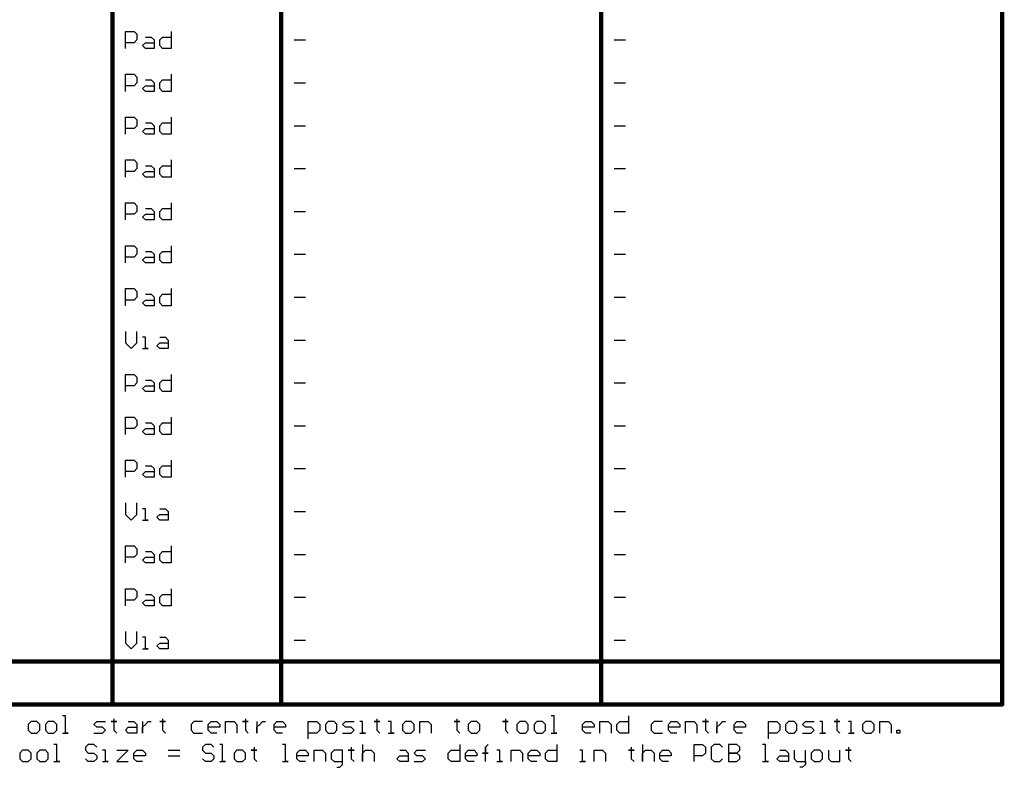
# Model space of a CAD drawing. Header units: millimetres. Extents: x 138 to 555, y 26 to 334.
# Tile 700 of 713: x 468 to 555, y 122 to 188. Entities that reach past the tile are written whole.
import ezdxf

# ---------------------------------------------------------------- set-up
doc = ezdxf.new("R2010")
doc.units = ezdxf.units.MM
doc.layers.add('DrillDrawing', color=1, linetype='Continuous')

msp = doc.modelspace()

# ---------------------------------------------------------------- linework, layer by layer
at = {"layer": 'DrillDrawing'}
for p, q in [((477.19, 185.897), (477.19, 187.42)), ((477.19, 187.42), (477.951, 187.42)), ((477.951, 187.42), (478.205, 187.166)), ((481.252, 187.42), (481.252, 185.897)), ((477.951, 186.404), (477.19, 186.404)), ((478.205, 186.658), (477.951, 186.404)), ((478.205, 187.166), (478.205, 186.658)), ((478.713, 186.15), (478.967, 186.404)), ((478.967, 186.912), (479.475, 186.912)), ((478.967, 186.404), (479.729, 186.404)), ((479.475, 186.912), (479.729, 186.658)), ((479.729, 186.658), (479.729, 185.897)), ((480.237, 186.658), (480.491, 186.912)), ((480.237, 186.15), (480.237, 186.658)), ((480.491, 186.912), (481.252, 186.912)), ((492.172, 186.658), (493.187, 186.658)), ((520.611, 186.658), (521.627, 186.658)), ((478.967, 185.897), (478.713, 186.15)), ((479.729, 185.897), (478.967, 185.897)), ((480.491, 185.897), (480.237, 186.15)), ((481.252, 185.897), (480.491, 185.897)), ((477.19, 182.087), (477.19, 183.61)), ((477.19, 183.61), (477.951, 183.61)), ((477.951, 183.61), (478.205, 183.356)), ((478.205, 183.356), (478.205, 182.848)), ((478.967, 183.102), (479.475, 183.102)), ((479.475, 183.102), (479.729, 182.848)), ((480.237, 182.848), (480.491, 183.102)), ((480.491, 183.102), (481.252, 183.102)), ((481.252, 183.61), (481.252, 182.087)), ((477.951, 182.594), (477.19, 182.594)), ((478.205, 182.848), (477.951, 182.594)), ((478.713, 182.34), (478.967, 182.594)), ((478.967, 182.087), (478.713, 182.34)), ((478.967, 182.594), (479.729, 182.594)), ((479.729, 182.087), (478.967, 182.087)), ((479.729, 182.848), (479.729, 182.087)), ((480.237, 182.34), (480.237, 182.848)), ((480.491, 182.087), (480.237, 182.34)), ((481.252, 182.087), (480.491, 182.087)), ((492.172, 182.848), (493.187, 182.848)), ((520.611, 182.848), (521.627, 182.848)), ((477.19, 178.277), (477.19, 179.8)), ((477.19, 179.8), (477.951, 179.8)), ((477.951, 179.8), (478.205, 179.546)), ((478.205, 179.546), (478.205, 179.038)), ((481.252, 179.8), (481.252, 178.277)), ((477.951, 178.784), (477.19, 178.784)), ((478.205, 179.038), (477.951, 178.784)), ((478.713, 178.53), (478.967, 178.784)), ((478.967, 178.277), (478.713, 178.53)), ((478.967, 179.292), (479.475, 179.292)), ((478.967, 178.784), (479.729, 178.784)), ((479.475, 179.292), (479.729, 179.038)), ((479.729, 179.038), (479.729, 178.277)), ((480.237, 179.038), (480.491, 179.292)), ((480.237, 178.53), (480.237, 179.038)), ((480.491, 178.277), (480.237, 178.53)), ((480.491, 179.292), (481.252, 179.292)), ((492.172, 179.038), (493.187, 179.038)), ((520.611, 179.038), (521.627, 179.038)), ((479.729, 178.277), (478.967, 178.277)), ((481.252, 178.277), (480.491, 178.277)), ((477.19, 174.467), (477.19, 175.99)), ((477.19, 175.99), (477.951, 175.99)), ((477.951, 175.99), (478.205, 175.736)), ((481.252, 175.99), (481.252, 174.467)), ((478.205, 175.228), (477.951, 174.974)), ((478.205, 175.736), (478.205, 175.228)), ((478.967, 175.482), (479.475, 175.482)), ((479.475, 175.482), (479.729, 175.228)), ((479.729, 175.228), (479.729, 174.467)), ((480.237, 175.228), (480.491, 175.482)), ((480.237, 174.72), (480.237, 175.228)), ((480.491, 175.482), (481.252, 175.482)), ((492.172, 175.228), (493.187, 175.228)), ((520.611, 175.228), (521.627, 175.228)), ((477.951, 174.974), (477.19, 174.974)), ((478.713, 174.72), (478.967, 174.974)), ((478.967, 174.467), (478.713, 174.72)), ((478.967, 174.974), (479.729, 174.974)), ((479.729, 174.467), (478.967, 174.467)), ((480.491, 174.467), (480.237, 174.72)), ((481.252, 174.467), (480.491, 174.467)), ((477.19, 170.657), (477.19, 172.18)), ((477.19, 172.18), (477.951, 172.18)), ((477.951, 172.18), (478.205, 171.926)), ((478.205, 171.926), (478.205, 171.418)), ((478.967, 171.672), (479.475, 171.672)), ((479.475, 171.672), (479.729, 171.418)), ((480.237, 171.418), (480.491, 171.672)), ((480.491, 171.672), (481.252, 171.672)), ((481.252, 172.18), (481.252, 170.657)), ((477.951, 171.164), (477.19, 171.164)), ((478.205, 171.418), (477.951, 171.164)), ((478.713, 170.91), (478.967, 171.164)), ((478.967, 170.657), (478.713, 170.91)), ((478.967, 171.164), (479.729, 171.164)), ((479.729, 170.657), (478.967, 170.657)), ((479.729, 171.418), (479.729, 170.657)), ((480.237, 170.91), (480.237, 171.418)), ((480.491, 170.657), (480.237, 170.91)), ((481.252, 170.657), (480.491, 170.657)), ((492.172, 171.418), (493.187, 171.418)), ((520.611, 171.418), (521.627, 171.418)), ((477.19, 166.847), (477.19, 168.37)), ((477.19, 168.37), (477.951, 168.37)), ((477.951, 168.37), (478.205, 168.116)), ((478.205, 168.116), (478.205, 167.608)), ((481.252, 168.37), (481.252, 166.847)), ((477.951, 167.354), (477.19, 167.354)), ((478.205, 167.608), (477.951, 167.354)), ((478.713, 167.1), (478.967, 167.354)), ((478.967, 167.862), (479.475, 167.862)), ((478.967, 167.354), (479.729, 167.354)), ((479.475, 167.862), (479.729, 167.608)), ((479.729, 167.608), (479.729, 166.847)), ((480.237, 167.608), (480.491, 167.862)), ((480.237, 167.1), (480.237, 167.608)), ((480.491, 167.862), (481.252, 167.862)), ((492.172, 167.608), (493.187, 167.608)), ((520.611, 167.608), (521.627, 167.608)), ((478.967, 166.847), (478.713, 167.1)), ((479.729, 166.847), (478.967, 166.847)), ((480.491, 166.847), (480.237, 167.1)), ((481.252, 166.847), (480.491, 166.847)), ((477.19, 163.037), (477.19, 164.56)), ((477.19, 164.56), (477.951, 164.56)), ((477.951, 164.56), (478.205, 164.306)), ((481.252, 164.56), (481.252, 163.037)), ((478.205, 163.798), (477.951, 163.544)), ((478.205, 164.306), (478.205, 163.798)), ((478.967, 164.052), (479.475, 164.052)), ((479.475, 164.052), (479.729, 163.798)), ((479.729, 163.798), (479.729, 163.037)), ((480.237, 163.798), (480.491, 164.052)), ((480.237, 163.29), (480.237, 163.798)), ((480.491, 164.052), (481.252, 164.052)), ((492.172, 163.798), (493.187, 163.798)), ((520.611, 163.798), (521.627, 163.798)), ((477.951, 163.544), (477.19, 163.544)), ((478.713, 163.29), (478.967, 163.544)), ((478.967, 163.037), (478.713, 163.29)), ((478.967, 163.544), (479.729, 163.544)), ((479.729, 163.037), (478.967, 163.037)), ((480.491, 163.037), (480.237, 163.29)), ((481.252, 163.037), (480.491, 163.037)), ((477.19, 160.75), (477.19, 159.734)), ((478.205, 159.734), (478.205, 160.75)), ((478.967, 160.242), (478.713, 160.242)), ((478.967, 159.227), (478.967, 160.242)), ((480.237, 160.242), (480.744, 160.242)), ((480.744, 160.242), (480.998, 159.988)), ((477.19, 159.734), (477.697, 159.227)), ((477.697, 159.227), (478.205, 159.734)), ((479.983, 159.48), (480.237, 159.734)), ((480.237, 159.227), (479.983, 159.48)), ((480.237, 159.734), (480.998, 159.734)), ((480.998, 159.988), (480.998, 159.227)), ((492.172, 159.988), (493.187, 159.988)), ((520.611, 159.988), (521.627, 159.988)), ((478.713, 159.227), (479.221, 159.227)), ((479.221, 159.227), (478.967, 159.227)), ((480.998, 159.227), (480.237, 159.227)), ((477.19, 155.417), (477.19, 156.94)), ((477.19, 156.94), (477.951, 156.94)), ((477.951, 156.94), (478.205, 156.686)), ((478.205, 156.686), (478.205, 156.178)), ((481.252, 156.94), (481.252, 155.417)), ((477.951, 155.924), (477.19, 155.924)), ((478.205, 156.178), (477.951, 155.924)), ((478.713, 155.67), (478.967, 155.924)), ((478.967, 156.432), (479.475, 156.432)), ((478.967, 155.924), (479.729, 155.924)), ((479.475, 156.432), (479.729, 156.178)), ((479.729, 156.178), (479.729, 155.417)), ((480.237, 156.178), (480.491, 156.432)), ((480.237, 155.67), (480.237, 156.178)), ((480.491, 156.432), (481.252, 156.432)), ((492.172, 156.178), (493.187, 156.178)), ((520.611, 156.178), (521.627, 156.178)), ((478.967, 155.417), (478.713, 155.67)), ((479.729, 155.417), (478.967, 155.417)), ((480.491, 155.417), (480.237, 155.67)), ((481.252, 155.417), (480.491, 155.417)), ((477.19, 151.607), (477.19, 153.13)), ((477.19, 153.13), (477.951, 153.13)), ((477.951, 153.13), (478.205, 152.876)), ((481.252, 153.13), (481.252, 151.607)), ((478.205, 152.368), (477.951, 152.114)), ((478.205, 152.876), (478.205, 152.368)), ((478.967, 152.622), (479.475, 152.622)), ((479.475, 152.622), (479.729, 152.368)), ((479.729, 152.368), (479.729, 151.607)), ((480.237, 152.368), (480.491, 152.622)), ((480.237, 151.86), (480.237, 152.368)), ((480.491, 152.622), (481.252, 152.622)), ((492.172, 152.368), (493.187, 152.368)), ((520.611, 152.368), (521.627, 152.368)), ((477.951, 152.114), (477.19, 152.114)), ((478.713, 151.86), (478.967, 152.114)), ((478.967, 151.607), (478.713, 151.86)), ((478.967, 152.114), (479.729, 152.114)), ((479.729, 151.607), (478.967, 151.607)), ((480.491, 151.607), (480.237, 151.86)), ((481.252, 151.607), (480.491, 151.607)), ((477.19, 147.797), (477.19, 149.32)), ((477.19, 149.32), (477.951, 149.32)), ((477.951, 149.32), (478.205, 149.066)), ((478.205, 149.066), (478.205, 148.558)), ((478.967, 148.812), (479.475, 148.812)), ((479.475, 148.812), (479.729, 148.558)), ((480.237, 148.558), (480.491, 148.812)), ((480.491, 148.812), (481.252, 148.812)), ((481.252, 149.32), (481.252, 147.797)), ((477.951, 148.304), (477.19, 148.304)), ((478.205, 148.558), (477.951, 148.304)), ((478.713, 148.05), (478.967, 148.304)), ((478.967, 147.797), (478.713, 148.05)), ((478.967, 148.304), (479.729, 148.304)), ((479.729, 148.558), (479.729, 147.797)), ((480.237, 148.05), (480.237, 148.558)), ((480.491, 147.797), (480.237, 148.05)), ((492.172, 148.558), (493.187, 148.558)), ((520.611, 148.558), (521.627, 148.558)), ((479.729, 147.797), (478.967, 147.797)), ((481.252, 147.797), (480.491, 147.797)), ((477.19, 145.51), (477.19, 144.494)), ((478.205, 144.494), (478.205, 145.51)), ((477.19, 144.494), (477.697, 143.987)), ((477.697, 143.987), (478.205, 144.494)), ((478.967, 145.002), (478.713, 145.002)), ((478.967, 143.987), (478.967, 145.002)), ((479.983, 144.24), (480.237, 144.494)), ((480.237, 145.002), (480.744, 145.002)), ((480.237, 144.494), (480.998, 144.494)), ((480.744, 145.002), (480.998, 144.748)), ((480.998, 144.748), (480.998, 143.987)), ((492.172, 144.748), (493.187, 144.748)), ((520.611, 144.748), (521.627, 144.748)), ((478.713, 143.987), (479.221, 143.987)), ((479.221, 143.987), (478.967, 143.987)), ((480.237, 143.987), (479.983, 144.24)), ((480.998, 143.987), (480.237, 143.987)), ((477.19, 140.177), (477.19, 141.7)), ((477.19, 141.7), (477.951, 141.7)), ((477.951, 141.7), (478.205, 141.446)), ((478.205, 140.938), (477.951, 140.684)), ((478.205, 141.446), (478.205, 140.938)), ((478.967, 141.192), (479.475, 141.192)), ((479.475, 141.192), (479.729, 140.938)), ((479.729, 140.938), (479.729, 140.177)), ((480.237, 140.938), (480.491, 141.192)), ((480.237, 140.43), (480.237, 140.938)), ((480.491, 141.192), (481.252, 141.192)), ((481.252, 141.7), (481.252, 140.177)), ((492.172, 140.938), (493.187, 140.938)), ((520.611, 140.938), (521.627, 140.938)), ((477.951, 140.684), (477.19, 140.684)), ((478.713, 140.43), (478.967, 140.684)), ((478.967, 140.177), (478.713, 140.43)), ((478.967, 140.684), (479.729, 140.684)), ((479.729, 140.177), (478.967, 140.177)), ((480.491, 140.177), (480.237, 140.43)), ((481.252, 140.177), (480.491, 140.177)), ((477.19, 136.367), (477.19, 137.89)), ((477.19, 137.89), (477.951, 137.89)), ((477.951, 137.89), (478.205, 137.636)), ((478.205, 137.636), (478.205, 137.128)), ((478.967, 137.382), (479.475, 137.382)), ((479.475, 137.382), (479.729, 137.128)), ((480.237, 137.128), (480.491, 137.382)), ((480.491, 137.382), (481.252, 137.382)), ((481.252, 137.89), (481.252, 136.367)), ((477.951, 136.874), (477.19, 136.874)), ((478.205, 137.128), (477.951, 136.874)), ((478.713, 136.62), (478.967, 136.874)), ((478.967, 136.367), (478.713, 136.62)), ((478.967, 136.874), (479.729, 136.874)), ((479.729, 137.128), (479.729, 136.367)), ((480.237, 136.62), (480.237, 137.128)), ((480.491, 136.367), (480.237, 136.62)), ((492.172, 137.128), (493.187, 137.128)), ((520.611, 137.128), (521.627, 137.128)), ((479.729, 136.367), (478.967, 136.367)), ((481.252, 136.367), (480.491, 136.367)), ((477.19, 134.08), (477.19, 133.064)), ((478.205, 133.064), (478.205, 134.08)), ((477.19, 133.064), (477.697, 132.557)), ((477.697, 132.557), (478.205, 133.064)), ((478.967, 133.572), (478.713, 133.572)), ((478.967, 132.557), (478.967, 133.572)), ((479.983, 132.81), (480.237, 133.064)), ((480.237, 133.572), (480.744, 133.572)), ((480.237, 133.064), (480.998, 133.064)), ((480.744, 133.572), (480.998, 133.318)), ((480.998, 133.318), (480.998, 132.557)), ((492.172, 133.318), (493.187, 133.318)), ((520.611, 133.318), (521.627, 133.318)), ((478.713, 132.557), (479.221, 132.557)), ((479.221, 132.557), (478.967, 132.557)), ((480.237, 132.557), (479.983, 132.81)), ((480.998, 132.557), (480.237, 132.557)), ((468.807, 126.08), (468.553, 125.826)), ((469.315, 126.08), (468.807, 126.08)), ((469.568, 125.826), (469.315, 126.08)), ((470.33, 126.08), (470.076, 125.826)), ((470.838, 126.08), (470.33, 126.08)), ((471.092, 125.826), (470.838, 126.08)), ((471.854, 126.588), (471.6, 126.588)), ((471.854, 125.064), (471.854, 126.588)), ((474.393, 125.826), (474.647, 126.08)), ((474.647, 126.08), (475.409, 126.08)), ((476.17, 126.08), (475.916, 126.08)), ((475.916, 126.08), (476.424, 126.08)), ((476.17, 126.334), (476.17, 126.08)), ((476.424, 126.08), (476.17, 126.08)), ((476.17, 126.08), (476.17, 125.318)), ((477.44, 126.08), (477.948, 126.08)), ((477.948, 126.08), (478.202, 125.826)), ((478.71, 126.08), (478.71, 125.064)), ((478.963, 125.826), (479.217, 126.08)), ((479.217, 126.08), (479.471, 126.08)), ((480.487, 126.08), (480.233, 126.08)), ((480.233, 126.08), (480.741, 126.08)), ((480.487, 126.334), (480.487, 126.08)), ((480.741, 126.08), (480.487, 126.08)), ((480.487, 126.08), (480.487, 125.318)), ((483.28, 126.08), (483.026, 125.826)), ((484.042, 126.08), (483.28, 126.08)), ((484.55, 125.826), (484.804, 126.08)), ((484.804, 126.08), (485.311, 126.08)), ((485.311, 126.08), (485.565, 125.826)), ((486.073, 125.064), (486.073, 126.08)), ((486.073, 126.08), (486.835, 126.08)), ((486.835, 126.08), (487.089, 125.826)), ((487.851, 126.08), (487.597, 126.08)), ((487.597, 126.08), (488.104, 126.08)), ((487.851, 126.334), (487.851, 126.08)), ((488.104, 126.08), (487.851, 126.08)), ((487.851, 126.08), (487.851, 125.318)), ((488.866, 126.08), (488.866, 125.064)), ((489.12, 125.826), (489.374, 126.08)), ((489.374, 126.08), (489.628, 126.08)), ((490.39, 125.826), (490.644, 126.08)), ((490.644, 126.08), (491.152, 126.08)), ((491.152, 126.08), (491.405, 125.826)), ((493.437, 124.556), (493.437, 126.08)), ((493.437, 126.08), (494.199, 126.08)), ((494.199, 126.08), (494.452, 125.826)), ((495.214, 126.08), (494.96, 125.826)), ((495.722, 126.08), (495.214, 126.08)), ((495.976, 125.826), (495.722, 126.08)), ((496.484, 125.826), (496.738, 126.08)), ((496.738, 126.08), (497.499, 126.08)), ((498.261, 126.08), (498.007, 126.08)), ((498.261, 125.064), (498.261, 126.08)), ((499.531, 126.08), (499.277, 126.08)), ((499.277, 126.08), (499.785, 126.08)), ((499.531, 126.334), (499.531, 126.08)), ((499.785, 126.08), (499.531, 126.08)), ((499.531, 126.08), (499.531, 125.318)), ((500.8, 126.08), (500.546, 126.08)), ((500.8, 125.064), (500.8, 126.08)), ((502.07, 126.08), (501.816, 125.826)), ((502.578, 126.08), (502.07, 126.08)), ((502.832, 125.826), (502.578, 126.08)), ((503.34, 125.064), (503.34, 126.08)), ((503.34, 126.08), (504.101, 126.08)), ((504.101, 126.08), (504.355, 125.826)), ((506.64, 126.08), (506.387, 126.08)), ((506.387, 126.08), (506.894, 126.08)), ((506.64, 126.334), (506.64, 126.08)), ((506.894, 126.08), (506.64, 126.08)), ((506.64, 126.08), (506.64, 125.318)), ((507.91, 126.08), (507.656, 125.826)), ((508.418, 126.08), (507.91, 126.08)), ((508.672, 125.826), (508.418, 126.08)), ((510.957, 126.08), (510.703, 126.08)), ((510.703, 126.08), (511.211, 126.08)), ((510.957, 126.334), (510.957, 126.08)), ((511.211, 126.08), (510.957, 126.08)), ((510.957, 126.08), (510.957, 125.318)), ((512.227, 126.08), (511.973, 125.826)), ((512.735, 126.08), (512.227, 126.08)), ((512.988, 125.826), (512.735, 126.08)), ((513.75, 126.08), (513.496, 125.826)), ((514.258, 126.08), (513.75, 126.08)), ((514.512, 125.826), (514.258, 126.08)), ((515.274, 126.588), (515.02, 126.588)), ((515.274, 125.064), (515.274, 126.588)), ((517.813, 125.826), (518.067, 126.08)), ((518.067, 126.08), (518.575, 126.08)), ((518.575, 126.08), (518.829, 125.826)), ((519.336, 125.064), (519.336, 126.08)), ((519.336, 126.08), (520.098, 126.08)), ((520.098, 126.08), (520.352, 125.826)), ((520.86, 125.826), (521.114, 126.08)), ((521.114, 126.08), (521.876, 126.08)), ((521.876, 126.588), (521.876, 125.064)), ((524.161, 126.08), (523.907, 125.826)), ((524.923, 126.08), (524.161, 126.08)), ((525.43, 125.826), (525.684, 126.08)), ((525.684, 126.08), (526.192, 126.08)), ((526.192, 126.08), (526.446, 125.826)), ((526.954, 125.064), (526.954, 126.08)), ((526.954, 126.08), (527.716, 126.08)), ((527.716, 126.08), (527.97, 125.826)), ((528.731, 126.08), (528.477, 126.08)), ((528.477, 126.08), (528.985, 126.08)), ((528.731, 126.334), (528.731, 126.08)), ((528.985, 126.08), (528.731, 126.08)), ((528.731, 126.08), (528.731, 125.318)), ((529.747, 126.08), (529.747, 125.064)), ((530.001, 125.826), (530.255, 126.08)), ((530.255, 126.08), (530.509, 126.08)), ((531.271, 125.826), (531.524, 126.08)), ((531.524, 126.08), (532.032, 126.08)), ((532.032, 126.08), (532.286, 125.826)), ((534.318, 124.556), (534.318, 126.08)), ((534.318, 126.08), (535.079, 126.08)), ((535.079, 126.08), (535.333, 125.826)), ((536.095, 126.08), (535.841, 125.826)), ((536.603, 126.08), (536.095, 126.08)), ((536.857, 125.826), (536.603, 126.08)), ((537.365, 125.826), (537.618, 126.08)), ((537.618, 126.08), (538.38, 126.08)), ((539.142, 126.08), (538.888, 126.08)), ((539.142, 125.064), (539.142, 126.08)), ((540.412, 126.08), (540.158, 126.08)), ((540.158, 126.08), (540.665, 126.08)), ((540.412, 126.334), (540.412, 126.08)), ((540.665, 126.08), (540.412, 126.08)), ((540.412, 126.08), (540.412, 125.318)), ((541.681, 126.08), (541.427, 126.08)), ((541.681, 125.064), (541.681, 126.08)), ((542.951, 126.08), (542.697, 125.826)), ((543.459, 126.08), (542.951, 126.08)), ((543.712, 125.826), (543.459, 126.08)), ((544.22, 125.064), (544.22, 126.08)), ((544.22, 126.08), (544.982, 126.08)), ((544.982, 126.08), (545.236, 125.826)), ((468.553, 125.826), (468.553, 125.318)), ((468.553, 125.318), (468.807, 125.064)), ((469.315, 125.064), (469.568, 125.318)), ((469.568, 125.318), (469.568, 125.826)), ((470.076, 125.826), (470.076, 125.318)), ((470.076, 125.318), (470.33, 125.064)), ((470.838, 125.064), (471.092, 125.318)), ((471.092, 125.318), (471.092, 125.826)), ((474.647, 125.572), (474.393, 125.826)), ((475.155, 125.572), (474.647, 125.572)), ((475.409, 125.318), (475.155, 125.572)), ((475.155, 125.064), (475.409, 125.318)), ((476.17, 125.318), (476.424, 125.064)), ((477.186, 125.318), (477.44, 125.572)), ((477.44, 125.064), (477.186, 125.318)), ((477.44, 125.572), (478.202, 125.572)), ((478.202, 125.826), (478.202, 125.064)), ((478.71, 125.572), (478.963, 125.826)), ((478.71, 125.064), (478.71, 125.572)), ((480.487, 125.318), (480.741, 125.064)), ((483.026, 125.826), (483.026, 125.318)), ((483.026, 125.318), (483.28, 125.064)), ((484.55, 125.318), (484.55, 125.826)), ((485.565, 125.572), (484.55, 125.572)), ((484.804, 125.064), (484.55, 125.318)), ((485.565, 125.826), (485.565, 125.572)), ((487.089, 125.826), (487.089, 125.064)), ((487.851, 125.318), (488.104, 125.064)), ((488.866, 125.572), (489.12, 125.826)), ((488.866, 125.064), (488.866, 125.572)), ((490.39, 125.318), (490.39, 125.826)), ((491.405, 125.572), (490.39, 125.572)), ((490.644, 125.064), (490.39, 125.318)), ((491.405, 125.826), (491.405, 125.572)), ((494.452, 125.318), (494.199, 125.064)), ((494.452, 125.826), (494.452, 125.318)), ((494.96, 125.826), (494.96, 125.318)), ((494.96, 125.318), (495.214, 125.064)), ((495.722, 125.064), (495.976, 125.318)), ((495.976, 125.318), (495.976, 125.826)), ((496.738, 125.572), (496.484, 125.826)), ((497.246, 125.572), (496.738, 125.572)), ((497.499, 125.318), (497.246, 125.572)), ((497.246, 125.064), (497.499, 125.318)), ((499.531, 125.318), (499.785, 125.064)), ((501.816, 125.826), (501.816, 125.318)), ((501.816, 125.318), (502.07, 125.064)), ((502.578, 125.064), (502.832, 125.318)), ((502.832, 125.318), (502.832, 125.826)), ((504.355, 125.826), (504.355, 125.064)), ((506.64, 125.318), (506.894, 125.064)), ((507.656, 125.826), (507.656, 125.318)), ((507.656, 125.318), (507.91, 125.064)), ((508.418, 125.064), (508.672, 125.318)), ((508.672, 125.318), (508.672, 125.826)), ((510.957, 125.318), (511.211, 125.064)), ((511.973, 125.826), (511.973, 125.318)), ((511.973, 125.318), (512.227, 125.064)), ((512.735, 125.064), (512.988, 125.318)), ((512.988, 125.318), (512.988, 125.826)), ((513.496, 125.826), (513.496, 125.318)), ((513.496, 125.318), (513.75, 125.064)), ((514.258, 125.064), (514.512, 125.318)), ((514.512, 125.318), (514.512, 125.826)), ((517.813, 125.318), (517.813, 125.826)), ((518.829, 125.572), (517.813, 125.572)), ((518.067, 125.064), (517.813, 125.318)), ((518.829, 125.826), (518.829, 125.572)), ((520.352, 125.826), (520.352, 125.064)), ((520.86, 125.318), (520.86, 125.826)), ((521.114, 125.064), (520.86, 125.318)), ((523.907, 125.826), (523.907, 125.318)), ((523.907, 125.318), (524.161, 125.064)), ((525.43, 125.318), (525.43, 125.826)), ((526.446, 125.572), (525.43, 125.572)), ((525.684, 125.064), (525.43, 125.318)), ((526.446, 125.826), (526.446, 125.572)), ((527.97, 125.826), (527.97, 125.064)), ((528.731, 125.318), (528.985, 125.064)), ((529.747, 125.572), (530.001, 125.826)), ((529.747, 125.064), (529.747, 125.572)), ((531.271, 125.318), (531.271, 125.826)), ((532.286, 125.572), (531.271, 125.572)), ((531.524, 125.064), (531.271, 125.318)), ((532.286, 125.826), (532.286, 125.572)), ((535.333, 125.318), (535.079, 125.064)), ((535.333, 125.826), (535.333, 125.318)), ((535.841, 125.826), (535.841, 125.318)), ((535.841, 125.318), (536.095, 125.064)), ((536.603, 125.064), (536.857, 125.318)), ((536.857, 125.318), (536.857, 125.826)), ((537.618, 125.572), (537.365, 125.826)), ((538.126, 125.572), (537.618, 125.572)), ((538.38, 125.318), (538.126, 125.572)), ((538.126, 125.064), (538.38, 125.318)), ((540.412, 125.318), (540.665, 125.064)), ((542.697, 125.826), (542.697, 125.318)), ((542.697, 125.318), (542.951, 125.064)), ((543.459, 125.064), (543.712, 125.318)), ((543.712, 125.318), (543.712, 125.826)), ((545.236, 125.826), (545.236, 125.064)), ((545.744, 125.064), (545.744, 125.318)), ((545.744, 125.318), (545.998, 125.318)), ((545.998, 125.318), (545.998, 125.064)), ((468.807, 125.064), (469.315, 125.064)), ((470.33, 125.064), (470.838, 125.064)), ((471.6, 125.064), (472.108, 125.064)), ((472.108, 125.064), (471.854, 125.064)), ((474.393, 125.064), (475.155, 125.064)), ((478.202, 125.064), (477.44, 125.064)), ((483.28, 125.064), (484.042, 125.064)), ((485.311, 125.064), (484.804, 125.064)), ((491.152, 125.064), (490.644, 125.064)), ((494.199, 125.064), (493.437, 125.064)), ((495.214, 125.064), (495.722, 125.064)), ((496.484, 125.064), (497.246, 125.064)), ((498.007, 125.064), (498.515, 125.064)), ((498.515, 125.064), (498.261, 125.064)), ((500.546, 125.064), (501.054, 125.064)), ((501.054, 125.064), (500.8, 125.064)), ((502.07, 125.064), (502.578, 125.064)), ((507.91, 125.064), (508.418, 125.064)), ((512.227, 125.064), (512.735, 125.064)), ((513.75, 125.064), (514.258, 125.064)), ((515.02, 125.064), (515.528, 125.064)), ((515.528, 125.064), (515.274, 125.064)), ((518.575, 125.064), (518.067, 125.064)), ((521.876, 125.064), (521.114, 125.064)), ((524.161, 125.064), (524.923, 125.064)), ((526.192, 125.064), (525.684, 125.064)), ((532.032, 125.064), (531.524, 125.064)), ((535.079, 125.064), (534.318, 125.064)), ((536.095, 125.064), (536.603, 125.064)), ((537.365, 125.064), (538.126, 125.064)), ((538.888, 125.064), (539.396, 125.064)), ((539.396, 125.064), (539.142, 125.064)), ((541.427, 125.064), (541.935, 125.064)), ((541.935, 125.064), (541.681, 125.064)), ((542.951, 125.064), (543.459, 125.064)), ((545.998, 125.064), (545.744, 125.064)), ((468.045, 123.541), (467.791, 123.287)), ((468.553, 123.541), (468.045, 123.541)), ((468.807, 123.287), (468.553, 123.541)), ((469.568, 123.541), (469.315, 123.287)), ((470.076, 123.541), (469.568, 123.541)), ((470.33, 123.287), (470.076, 123.541)), ((471.092, 124.048), (470.838, 124.048)), ((471.092, 122.525), (471.092, 124.048)), ((473.885, 124.048), (473.631, 123.794)), ((473.631, 123.794), (473.631, 123.541)), ((473.631, 123.541), (473.885, 123.287)), ((474.393, 124.048), (473.885, 124.048)), ((474.647, 123.794), (474.393, 124.048)), ((475.409, 123.541), (475.155, 123.541)), ((475.409, 122.525), (475.409, 123.541)), ((476.424, 123.541), (477.44, 123.541)), ((477.44, 123.541), (476.424, 122.525)), ((477.948, 123.287), (478.202, 123.541)), ((478.202, 123.541), (478.71, 123.541)), ((478.71, 123.541), (478.963, 123.287)), ((480.995, 123.541), (482.01, 123.541)), ((484.296, 124.048), (484.042, 123.794)), ((484.042, 123.794), (484.042, 123.541)), ((484.042, 123.541), (484.296, 123.287)), ((484.804, 124.048), (484.296, 124.048)), ((485.057, 123.794), (484.804, 124.048)), ((485.819, 124.048), (485.565, 124.048)), ((485.819, 122.525), (485.819, 124.048)), ((487.089, 123.541), (486.835, 123.287)), ((487.597, 123.541), (487.089, 123.541)), ((487.851, 123.287), (487.597, 123.541)), ((488.612, 123.541), (488.358, 123.541)), ((488.358, 123.541), (488.866, 123.541)), ((488.612, 123.794), (488.612, 123.541)), ((488.866, 123.541), (488.612, 123.541)), ((488.612, 123.541), (488.612, 122.779)), ((491.405, 124.048), (491.152, 124.048)), ((491.405, 122.525), (491.405, 124.048)), ((492.421, 123.287), (492.675, 123.541)), ((492.675, 123.541), (493.183, 123.541)), ((493.183, 123.541), (493.437, 123.287)), ((493.945, 122.525), (493.945, 123.541)), ((493.945, 123.541), (494.706, 123.541)), ((494.706, 123.541), (494.96, 123.287)), ((495.722, 123.541), (495.468, 123.287)), ((496.484, 123.541), (495.722, 123.541)), ((496.484, 122.271), (496.484, 123.541)), ((497.246, 123.541), (496.992, 123.541)), ((496.992, 123.541), (497.499, 123.541)), ((497.246, 123.794), (497.246, 123.541)), ((497.499, 123.541), (497.246, 123.541)), ((497.246, 123.541), (497.246, 122.779)), ((498.261, 124.048), (498.261, 122.525)), ((498.261, 123.287), (498.515, 123.541)), ((498.515, 123.541), (499.023, 123.541)), ((499.023, 123.541), (499.277, 123.287)), ((501.562, 123.541), (502.07, 123.541)), ((502.07, 123.541), (502.324, 123.287)), ((502.832, 123.287), (503.086, 123.541)), ((503.086, 123.541), (503.847, 123.541)), ((505.879, 123.287), (506.133, 123.541)), ((506.133, 123.541), (506.894, 123.541)), ((506.894, 124.048), (506.894, 122.525)), ((507.402, 123.287), (507.656, 123.541)), ((507.656, 123.541), (508.164, 123.541)), ((508.164, 123.541), (508.418, 123.287)), ((509.18, 123.794), (509.434, 124.048)), ((509.18, 122.525), (509.18, 123.794)), ((509.18, 123.794), (509.18, 123.287)), ((509.18, 123.287), (509.18, 123.794)), ((510.449, 123.541), (510.195, 123.541)), ((510.449, 122.525), (510.449, 123.541)), ((511.465, 122.525), (511.465, 123.541)), ((511.465, 123.541), (512.227, 123.541)), ((512.227, 123.541), (512.481, 123.287)), ((512.988, 123.287), (513.242, 123.541)), ((513.242, 123.541), (513.75, 123.541)), ((513.75, 123.541), (514.004, 123.287)), ((514.512, 123.287), (514.766, 123.541)), ((514.766, 123.541), (515.528, 123.541)), ((515.528, 124.048), (515.528, 122.525)), ((517.813, 123.541), (517.559, 123.541)), ((517.813, 122.525), (517.813, 123.541)), ((518.829, 122.525), (518.829, 123.541)), ((518.829, 123.541), (519.59, 123.541)), ((519.59, 123.541), (519.844, 123.287)), ((522.129, 123.541), (521.876, 123.541)), ((521.876, 123.541), (522.383, 123.541)), ((522.129, 123.794), (522.129, 123.541)), ((522.383, 123.541), (522.129, 123.541)), ((522.129, 123.541), (522.129, 122.779)), ((523.145, 124.048), (523.145, 122.525)), ((523.145, 123.287), (523.399, 123.541)), ((523.399, 123.541), (523.907, 123.541)), ((523.907, 123.541), (524.161, 123.287)), ((524.669, 123.287), (524.923, 123.541)), ((524.923, 123.541), (525.43, 123.541)), ((525.43, 123.541), (525.684, 123.287)), ((527.716, 122.525), (527.716, 124.048)), ((527.716, 124.048), (528.477, 124.048)), ((528.477, 124.048), (528.731, 123.794)), ((528.731, 123.794), (528.731, 123.287)), ((529.493, 124.048), (529.239, 123.794)), ((529.239, 123.794), (529.239, 122.779)), ((530.001, 124.048), (529.493, 124.048)), ((530.255, 123.794), (530.001, 124.048)), ((530.763, 124.048), (530.763, 122.525)), ((531.524, 124.048), (530.763, 124.048)), ((531.778, 123.794), (531.524, 124.048)), ((531.524, 123.287), (531.778, 123.541)), ((531.778, 123.541), (531.778, 123.794)), ((534.064, 124.048), (533.81, 124.048)), ((534.064, 122.525), (534.064, 124.048)), ((535.333, 123.541), (535.841, 123.541)), ((535.841, 123.541), (536.095, 123.287)), ((536.603, 123.541), (536.603, 122.779)), ((537.618, 122.525), (537.618, 123.541)), ((538.38, 123.541), (538.126, 123.287)), ((538.888, 123.541), (538.38, 123.541)), ((539.142, 123.287), (538.888, 123.541)), ((539.65, 123.541), (539.65, 122.779)), ((540.665, 122.525), (540.665, 123.541)), ((541.427, 123.541), (541.173, 123.541)), ((541.173, 123.541), (541.681, 123.541)), ((541.427, 123.794), (541.427, 123.541)), ((541.681, 123.541), (541.427, 123.541)), ((541.427, 123.541), (541.427, 122.779)), ((467.791, 123.287), (467.791, 122.779)), ((467.791, 122.779), (468.045, 122.525)), ((468.045, 122.525), (468.553, 122.525)), ((468.553, 122.525), (468.807, 122.779)), ((468.807, 122.779), (468.807, 123.287)), ((469.315, 123.287), (469.315, 122.779)), ((469.315, 122.779), (469.568, 122.525)), ((469.568, 122.525), (470.076, 122.525)), ((470.076, 122.525), (470.33, 122.779)), ((470.33, 122.779), (470.33, 123.287)), ((470.838, 122.525), (471.346, 122.525)), ((471.346, 122.525), (471.092, 122.525)), ((473.885, 122.525), (473.631, 122.779)), ((473.885, 123.287), (474.393, 123.287)), ((474.393, 122.525), (473.885, 122.525)), ((474.393, 123.287), (474.647, 123.033)), ((474.647, 122.779), (474.393, 122.525)), ((474.647, 123.033), (474.647, 122.779)), ((475.155, 122.525), (475.663, 122.525)), ((475.663, 122.525), (475.409, 122.525)), ((476.424, 122.525), (477.44, 122.525)), ((477.948, 122.779), (477.948, 123.287)), ((478.963, 123.033), (477.948, 123.033)), ((478.202, 122.525), (477.948, 122.779)), ((478.71, 122.525), (478.202, 122.525)), ((478.963, 123.287), (478.963, 123.033)), ((480.995, 123.033), (482.01, 123.033)), ((484.296, 122.525), (484.042, 122.779)), ((484.296, 123.287), (484.804, 123.287)), ((484.804, 122.525), (484.296, 122.525)), ((484.804, 123.287), (485.057, 123.033)), ((485.057, 122.779), (484.804, 122.525)), ((485.057, 123.033), (485.057, 122.779)), ((485.565, 122.525), (486.073, 122.525)), ((486.073, 122.525), (485.819, 122.525)), ((486.835, 123.287), (486.835, 122.779)), ((486.835, 122.779), (487.089, 122.525)), ((487.089, 122.525), (487.597, 122.525)), ((487.597, 122.525), (487.851, 122.779)), ((487.851, 122.779), (487.851, 123.287)), ((488.612, 122.779), (488.866, 122.525)), ((491.152, 122.525), (491.659, 122.525)), ((491.659, 122.525), (491.405, 122.525)), ((492.421, 122.779), (492.421, 123.287)), ((493.437, 123.033), (492.421, 123.033)), ((492.675, 122.525), (492.421, 122.779)), ((493.183, 122.525), (492.675, 122.525)), ((493.437, 123.287), (493.437, 123.033)), ((494.96, 123.287), (494.96, 122.525)), ((495.468, 123.287), (495.468, 122.779)), ((495.468, 122.779), (495.722, 122.525)), ((495.722, 122.525), (496.484, 122.525)), ((497.246, 122.779), (497.499, 122.525)), ((498.261, 122.525), (498.261, 123.287)), ((499.277, 123.287), (499.277, 122.525)), ((501.308, 122.779), (501.562, 123.033)), ((501.562, 122.525), (501.308, 122.779)), ((501.562, 123.033), (502.324, 123.033)), ((502.324, 122.525), (501.562, 122.525)), ((502.324, 123.287), (502.324, 122.525)), ((503.086, 123.033), (502.832, 123.287)), ((502.832, 122.525), (503.593, 122.525)), ((503.593, 123.033), (503.086, 123.033)), ((503.847, 122.779), (503.593, 123.033)), ((503.593, 122.525), (503.847, 122.779)), ((505.879, 122.779), (505.879, 123.287)), ((506.133, 122.525), (505.879, 122.779)), ((506.894, 122.525), (506.133, 122.525)), ((507.402, 122.779), (507.402, 123.287)), ((508.418, 123.033), (507.402, 123.033)), ((507.656, 122.525), (507.402, 122.779)), ((508.164, 122.525), (507.656, 122.525)), ((508.418, 123.287), (508.418, 123.033)), ((509.18, 123.287), (508.926, 123.287)), ((508.926, 123.287), (509.434, 123.287)), ((509.434, 123.287), (509.18, 123.287)), ((510.195, 122.525), (510.703, 122.525)), ((510.703, 122.525), (510.449, 122.525)), ((512.481, 123.287), (512.481, 122.525)), ((512.988, 122.779), (512.988, 123.287)), ((514.004, 123.033), (512.988, 123.033)), ((513.242, 122.525), (512.988, 122.779)), ((513.75, 122.525), (513.242, 122.525)), ((514.004, 123.287), (514.004, 123.033)), ((514.512, 122.779), (514.512, 123.287)), ((514.766, 122.525), (514.512, 122.779)), ((515.528, 122.525), (514.766, 122.525)), ((517.559, 122.525), (518.067, 122.525)), ((518.067, 122.525), (517.813, 122.525)), ((519.844, 123.287), (519.844, 122.525)), ((522.129, 122.779), (522.383, 122.525)), ((523.145, 122.525), (523.145, 123.287)), ((524.161, 123.287), (524.161, 122.525)), ((524.669, 122.779), (524.669, 123.287)), ((525.684, 123.033), (524.669, 123.033)), ((524.923, 122.525), (524.669, 122.779)), ((525.43, 122.525), (524.923, 122.525)), ((525.684, 123.287), (525.684, 123.033)), ((528.477, 123.033), (527.716, 123.033)), ((528.731, 123.287), (528.477, 123.033)), ((529.239, 122.779), (529.493, 122.525)), ((529.493, 122.525), (530.001, 122.525)), ((530.001, 122.525), (530.255, 122.779)), ((531.524, 123.287), (530.763, 123.287)), ((530.763, 123.287), (531.524, 123.287)), ((530.763, 122.525), (531.524, 122.525)), ((531.778, 123.033), (531.524, 123.287)), ((531.524, 122.525), (531.778, 122.779)), ((531.778, 122.779), (531.778, 123.033)), ((533.81, 122.525), (534.318, 122.525)), ((534.318, 122.525), (534.064, 122.525)), ((535.079, 122.779), (535.333, 123.033)), ((535.333, 122.525), (535.079, 122.779)), ((535.333, 123.033), (536.095, 123.033)), ((536.095, 122.525), (535.333, 122.525)), ((536.095, 123.287), (536.095, 122.525)), ((536.603, 122.779), (536.857, 122.525)), ((536.857, 122.525), (537.618, 122.525)), ((537.618, 122.525), (537.618, 122.271)), ((538.126, 123.287), (538.126, 122.779)), ((538.126, 122.779), (538.38, 122.525)), ((538.38, 122.525), (538.888, 122.525)), ((538.888, 122.525), (539.142, 122.779)), ((539.142, 122.779), (539.142, 123.287)), ((539.65, 122.779), (539.904, 122.525)), ((539.904, 122.525), (540.665, 122.525)), ((541.427, 122.779), (541.681, 122.525)), ((495.976, 122.017), (496.23, 122.017)), ((496.23, 122.017), (496.484, 122.271)), ((537.365, 122.017), (537.111, 122.017)), ((537.618, 122.271), (537.365, 122.017))]:
    msp.add_line(p, q, dxfattribs=at)
at = {"layer": 'DrillDrawing', "const_width": 0.381}
for points in [[(476.047, 127.604), (476.047, 238.094)], [(491.029, 127.604), (491.029, 238.094)], [(519.468, 127.604), (519.468, 238.094)], [(555.095, 127.604), (555.095, 238.094)], [(384.352, 131.414), (555.095, 131.414)], [(384.352, 127.604), (555.095, 127.604)]]:
    msp.add_lwpolyline(points, dxfattribs=at)
at = {"layer": 'DrillDrawing', "const_width": 0.191}
for points in [[(554.999, 131.414, 1), (555.19, 131.414, 1)], [(475.951, 127.604, 1), (476.142, 127.604, 1)], [(490.934, 127.604, 1), (491.124, 127.604, 1)], [(519.373, 127.604, 1), (519.564, 127.604, 1)], [(554.999, 127.604, 1), (555.19, 127.604, 1)], [(554.999, 127.604, 1), (555.19, 127.604, 1)]]:
    msp.add_lwpolyline(points, format="xyb", close=True, dxfattribs=at)

doc.saveas('drawing.dxf')
